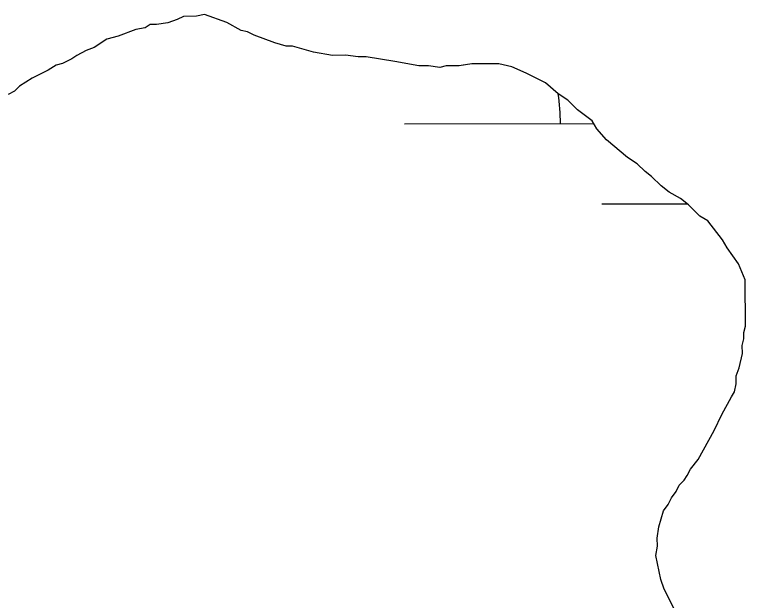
# Model space of a CAD drawing. Extents: x 3279314 to 3317160, y 734079 to 759431.
# Drawn here: x 3314429.5 to 3314570.1, y 742085.5 to 742198.1 of the extents above; entities that cross this region are included whole.
import ezdxf

# ---------------------------------------------------------------- set-up
doc = ezdxf.new("R2010")
doc.units = 0
for name, color, linetype in [('V-SITE-VEGE', 7, 'Continuous'), ('V-TOPO-SHOR', 7, 'Continuous'), ('V-WETL-SWMP', 7, 'Continuous')]:
    doc.layers.add(name, color=color, linetype=linetype)

msp = doc.modelspace()

# ---------------------------------------------------------------- linework, layer by layer
at = {"layer": 'V-SITE-VEGE'}
for p, q in [((3314462.01, 742197.81), (3314460.79, 742197.18)), ((3314464.47, 742197.83), (3314462.01, 742197.81)), ((3314466.01, 742198.14), (3314464.47, 742197.83)), ((3314470.33, 742196.64), (3314466.01, 742198.14)), ((3314455.56, 742196.23), (3314454.64, 742195.6)), ((3314456.79, 742196.23), (3314455.56, 742196.23)), ((3314458.95, 742196.56), (3314456.79, 742196.23)), ((3314460.79, 742197.18), (3314458.95, 742196.56)), ((3314473.11, 742195.11), (3314470.33, 742196.64)), ((3314452.8, 742195.28), (3314449.42, 742194.03)), ((3314454.64, 742195.6), (3314452.8, 742195.28)), ((3314474.34, 742194.81), (3314473.11, 742195.11)), ((3314475.58, 742194.21), (3314474.34, 742194.81)), ((3314447.27, 742193.4), (3314444.82, 742191.84)), ((3314449.42, 742194.03), (3314447.27, 742193.4)), ((3314479.59, 742192.7), (3314475.58, 742194.21)), ((3314444.82, 742191.84), (3314443.29, 742191.22)), ((3314481.75, 742192.09), (3314479.59, 742192.7)), ((3314482.98, 742192.11), (3314481.75, 742192.09)), ((3314486.99, 742190.9), (3314482.98, 742192.11)), ((3314443.29, 742191.22), (3314441.45, 742190.28)), ((3314490.68, 742190.31), (3314486.99, 742190.9)), ((3314440.53, 742189.66), (3314438.69, 742188.73)), ((3314441.45, 742190.28), (3314440.53, 742189.66)), ((3314493.14, 742190.33), (3314490.68, 742190.31)), ((3314495.61, 742190.04), (3314493.14, 742190.33)), ((3314497.15, 742190.05), (3314495.61, 742190.04)), ((3314502.69, 742189.16), (3314497.15, 742190.05)), ((3314507.31, 742188.27), (3314502.69, 742189.16)), ((3314437.46, 742188.41), (3314435.93, 742187.48)), ((3314438.69, 742188.73), (3314437.46, 742188.41)), ((3314509.16, 742188.28), (3314507.31, 742188.27)), ((3314511.31, 742187.99), (3314509.16, 742188.28)), ((3314512.54, 742188.31), (3314511.31, 742187.99)), ((3314515, 742188.32), (3314512.54, 742188.31)), ((3314517.46, 742188.65), (3314515, 742188.32)), ((3314522.7, 742188.68), (3314517.46, 742188.65)), ((3314525.16, 742188.08), (3314522.7, 742188.68)), ((3314527.94, 742186.87), (3314525.16, 742188.08)), ((3314435.93, 742187.48), (3314432.86, 742185.92)), ((3314531.64, 742185.05), (3314527.94, 742186.87)), ((3314432.86, 742185.92), (3314430.41, 742184.36)), ((3314534.12, 742182.91), (3314531.64, 742185.05)), ((3314430.41, 742184.36), (3314429.49, 742183.43)), ((3314535.98, 742181.7), (3314534.12, 742182.91)), ((3314537.83, 742179.86), (3314535.98, 742181.7)), ((3314540.62, 742177.73), (3314537.83, 742179.86)), ((3314541.55, 742176.19), (3314540.62, 742177.73)), ((3314543.41, 742174.05), (3314541.55, 742176.19)), ((3314547.44, 742170.7), (3314543.41, 742174.05)), ((3314549.29, 742169.48), (3314547.44, 742170.7)), ((3314550.84, 742167.95), (3314549.29, 742169.48)), ((3314552.08, 742167.03), (3314550.84, 742167.95)), ((3314553.94, 742165.2), (3314552.08, 742167.03)), ((3314555.48, 742163.98), (3314553.94, 742165.2)), ((3314557.64, 742162.77), (3314555.48, 742163.98)), ((3314559.19, 742161.54), (3314557.64, 742162.77)), ((3314561.36, 742159.4), (3314559.19, 742161.54)), ((3314562.9, 742158.49), (3314561.36, 742159.4)), ((3314565.7, 742154.82), (3314562.9, 742158.49)), ((3314566.64, 742153.29), (3314565.7, 742154.82)), ((3314568.81, 742150.22), (3314566.64, 742153.29)), ((3314570.06, 742147.15), (3314568.81, 742150.22)), ((3314570.12, 742138.23), (3314570.06, 742147.15)), ((3314569.82, 742137), (3314570.12, 742138.23)), ((3314569.83, 742135.77), (3314569.82, 742137)), ((3314569.53, 742134.53), (3314569.83, 742135.77)), ((3314569.54, 742132.99), (3314569.53, 742134.53)), ((3314568.94, 742130.22), (3314569.54, 742132.99)), ((3314568.34, 742128.68), (3314568.94, 742130.22)), ((3314568.35, 742127.14), (3314568.34, 742128.68)), ((3314568.05, 742125.6), (3314568.35, 742127.14)), ((3314565.62, 742121.28), (3314567.44, 742124.67)), ((3314567.44, 742124.67), (3314568.05, 742125.6)), ((3314564.1, 742118.19), (3314565.62, 742121.28)), ((3314561.06, 742112.63), (3314564.1, 742118.19)), ((3314559.53, 742110.77), (3314561.06, 742112.63)), ((3314558.93, 742109.54), (3314559.53, 742110.77)), ((3314558.32, 742108.61), (3314558.93, 742109.54)), ((3314556.8, 742106.45), (3314557.4, 742107.68)), ((3314557.4, 742107.68), (3314558.32, 742108.61)), ((3314555.88, 742105.21), (3314556.8, 742106.45)), ((3314555.27, 742103.97), (3314555.88, 742105.21)), ((3314554.36, 742102.74), (3314555.27, 742103.97)), ((3314553.46, 742099.65), (3314554.36, 742102.74)), ((3314553.17, 742097.5), (3314553.46, 742099.65)), ((3314553.18, 742095.96), (3314553.17, 742097.5)), ((3314552.88, 742094.11), (3314553.18, 742095.96)), ((3314553.83, 742089.5), (3314552.88, 742094.11)), ((3314554.46, 742087.66), (3314553.83, 742089.5)), ((3314556.65, 742083.36), (3314554.46, 742087.66))]:
    msp.add_line(p, q, dxfattribs=at)
at = {"layer": 'V-TOPO-SHOR'}
for p, q in [((3314462.01, 742197.81), (3314460.79, 742197.18)), ((3314464.47, 742197.83), (3314462.01, 742197.81)), ((3314466.01, 742198.14), (3314464.47, 742197.83)), ((3314470.33, 742196.64), (3314466.01, 742198.14)), ((3314455.56, 742196.23), (3314454.64, 742195.6)), ((3314456.79, 742196.23), (3314455.56, 742196.23)), ((3314458.95, 742196.56), (3314456.79, 742196.23)), ((3314460.79, 742197.18), (3314458.95, 742196.56)), ((3314473.11, 742195.11), (3314470.33, 742196.64)), ((3314452.8, 742195.28), (3314449.42, 742194.03)), ((3314454.64, 742195.6), (3314452.8, 742195.28)), ((3314474.34, 742194.81), (3314473.11, 742195.11)), ((3314475.58, 742194.21), (3314474.34, 742194.81)), ((3314447.27, 742193.4), (3314444.82, 742191.84)), ((3314449.42, 742194.03), (3314447.27, 742193.4)), ((3314479.59, 742192.7), (3314475.58, 742194.21)), ((3314444.82, 742191.84), (3314443.29, 742191.22)), ((3314481.75, 742192.09), (3314479.59, 742192.7)), ((3314482.98, 742192.11), (3314481.75, 742192.09)), ((3314486.99, 742190.9), (3314482.98, 742192.11)), ((3314443.29, 742191.22), (3314441.45, 742190.28)), ((3314490.68, 742190.31), (3314486.99, 742190.9)), ((3314440.53, 742189.66), (3314438.69, 742188.73)), ((3314441.45, 742190.28), (3314440.53, 742189.66)), ((3314493.14, 742190.33), (3314490.68, 742190.31)), ((3314495.61, 742190.04), (3314493.14, 742190.33)), ((3314497.15, 742190.05), (3314495.61, 742190.04)), ((3314502.69, 742189.16), (3314497.15, 742190.05)), ((3314507.31, 742188.27), (3314502.69, 742189.16)), ((3314437.46, 742188.41), (3314435.93, 742187.48)), ((3314438.69, 742188.73), (3314437.46, 742188.41)), ((3314509.16, 742188.28), (3314507.31, 742188.27)), ((3314511.31, 742187.99), (3314509.16, 742188.28)), ((3314512.54, 742188.31), (3314511.31, 742187.99)), ((3314515, 742188.32), (3314512.54, 742188.31)), ((3314517.46, 742188.65), (3314515, 742188.32)), ((3314522.7, 742188.68), (3314517.46, 742188.65)), ((3314525.16, 742188.08), (3314522.7, 742188.68)), ((3314527.94, 742186.87), (3314525.16, 742188.08)), ((3314435.93, 742187.48), (3314432.86, 742185.92)), ((3314531.64, 742185.05), (3314527.94, 742186.87)), ((3314432.86, 742185.92), (3314430.41, 742184.36)), ((3314534.12, 742182.91), (3314531.64, 742185.05)), ((3314430.41, 742184.36), (3314429.49, 742183.43)), ((3314535.98, 742181.7), (3314534.12, 742182.91)), ((3314537.83, 742179.86), (3314535.98, 742181.7)), ((3314540.62, 742177.73), (3314537.83, 742179.86)), ((3314541.55, 742176.19), (3314540.62, 742177.73)), ((3314543.41, 742174.05), (3314541.55, 742176.19)), ((3314547.44, 742170.7), (3314543.41, 742174.05)), ((3314549.29, 742169.48), (3314547.44, 742170.7)), ((3314550.84, 742167.95), (3314549.29, 742169.48)), ((3314552.08, 742167.03), (3314550.84, 742167.95)), ((3314553.94, 742165.2), (3314552.08, 742167.03)), ((3314555.48, 742163.98), (3314553.94, 742165.2)), ((3314557.64, 742162.77), (3314555.48, 742163.98)), ((3314559.19, 742161.54), (3314557.64, 742162.77)), ((3314561.36, 742159.4), (3314559.19, 742161.54)), ((3314562.9, 742158.49), (3314561.36, 742159.4)), ((3314565.7, 742154.82), (3314562.9, 742158.49)), ((3314566.64, 742153.29), (3314565.7, 742154.82)), ((3314568.81, 742150.22), (3314566.64, 742153.29)), ((3314570.06, 742147.15), (3314568.81, 742150.22)), ((3314570.12, 742138.23), (3314570.06, 742147.15)), ((3314569.82, 742137), (3314570.12, 742138.23)), ((3314569.83, 742135.77), (3314569.82, 742137)), ((3314569.53, 742134.53), (3314569.83, 742135.77)), ((3314569.54, 742132.99), (3314569.53, 742134.53)), ((3314568.94, 742130.22), (3314569.54, 742132.99)), ((3314568.34, 742128.68), (3314568.94, 742130.22)), ((3314568.35, 742127.14), (3314568.34, 742128.68)), ((3314568.05, 742125.6), (3314568.35, 742127.14)), ((3314565.62, 742121.28), (3314567.44, 742124.67)), ((3314567.44, 742124.67), (3314568.05, 742125.6)), ((3314564.1, 742118.19), (3314565.62, 742121.28)), ((3314561.06, 742112.63), (3314564.1, 742118.19)), ((3314559.53, 742110.77), (3314561.06, 742112.63)), ((3314558.93, 742109.54), (3314559.53, 742110.77)), ((3314558.32, 742108.61), (3314558.93, 742109.54)), ((3314556.8, 742106.45), (3314557.4, 742107.68)), ((3314557.4, 742107.68), (3314558.32, 742108.61)), ((3314555.88, 742105.21), (3314556.8, 742106.45)), ((3314555.27, 742103.97), (3314555.88, 742105.21)), ((3314554.36, 742102.74), (3314555.27, 742103.97)), ((3314553.46, 742099.65), (3314554.36, 742102.74)), ((3314553.17, 742097.5), (3314553.46, 742099.65)), ((3314553.18, 742095.96), (3314553.17, 742097.5)), ((3314552.88, 742094.11), (3314553.18, 742095.96)), ((3314553.83, 742089.5), (3314552.88, 742094.11)), ((3314554.46, 742087.66), (3314553.83, 742089.5)), ((3314556.65, 742083.36), (3314554.46, 742087.66))]:
    msp.add_line(p, q, dxfattribs=at)
at = {"layer": 'V-WETL-SWMP'}
for p, q in [((3314462.01, 742197.81), (3314460.79, 742197.18)), ((3314462.01, 742197.81), (3314460.79, 742197.18)), ((3314464.48, 742197.82), (3314462.01, 742197.81)), ((3314464.48, 742197.82), (3314462.01, 742197.81)), ((3314466.01, 742198.14), (3314464.48, 742197.82)), ((3314466.01, 742198.14), (3314464.48, 742197.82)), ((3314470.33, 742196.63), (3314466.01, 742198.14)), ((3314470.33, 742196.63), (3314466.01, 742198.14)), ((3314455.56, 742196.22), (3314454.64, 742195.6)), ((3314455.56, 742196.22), (3314454.64, 742195.6)), ((3314456.79, 742196.23), (3314455.56, 742196.22)), ((3314456.79, 742196.23), (3314455.56, 742196.22)), ((3314458.95, 742196.56), (3314456.79, 742196.23)), ((3314458.95, 742196.56), (3314456.79, 742196.23)), ((3314460.79, 742197.18), (3314458.95, 742196.56)), ((3314460.79, 742197.18), (3314458.95, 742196.56)), ((3314473.11, 742195.11), (3314470.33, 742196.63)), ((3314473.11, 742195.11), (3314470.33, 742196.63)), ((3314452.8, 742195.28), (3314449.42, 742194.03)), ((3314452.8, 742195.28), (3314449.42, 742194.03)), ((3314454.64, 742195.6), (3314452.8, 742195.28)), ((3314454.64, 742195.6), (3314452.8, 742195.28)), ((3314474.34, 742194.81), (3314473.11, 742195.11)), ((3314474.34, 742194.81), (3314473.11, 742195.11)), ((3314475.58, 742194.21), (3314474.34, 742194.81)), ((3314475.58, 742194.21), (3314474.34, 742194.81)), ((3314447.27, 742193.4), (3314444.82, 742191.84)), ((3314447.27, 742193.4), (3314444.82, 742191.84)), ((3314449.42, 742194.03), (3314447.27, 742193.4)), ((3314449.42, 742194.03), (3314447.27, 742193.4)), ((3314479.59, 742192.7), (3314475.58, 742194.21)), ((3314479.59, 742192.7), (3314475.58, 742194.21)), ((3314444.82, 742191.84), (3314443.29, 742191.22)), ((3314444.82, 742191.84), (3314443.29, 742191.22)), ((3314481.75, 742192.09), (3314479.59, 742192.7)), ((3314481.75, 742192.09), (3314479.59, 742192.7)), ((3314482.98, 742192.1), (3314481.75, 742192.09)), ((3314482.98, 742192.1), (3314481.75, 742192.09)), ((3314486.99, 742190.9), (3314482.98, 742192.1)), ((3314486.99, 742190.9), (3314482.98, 742192.1)), ((3314443.29, 742191.22), (3314441.45, 742190.28)), ((3314443.29, 742191.22), (3314441.45, 742190.28)), ((3314490.68, 742190.31), (3314486.99, 742190.9)), ((3314490.68, 742190.31), (3314486.99, 742190.9)), ((3314440.53, 742189.66), (3314438.69, 742188.72)), ((3314440.53, 742189.66), (3314438.69, 742188.72)), ((3314441.45, 742190.28), (3314440.53, 742189.66)), ((3314441.45, 742190.28), (3314440.53, 742189.66)), ((3314493.14, 742190.33), (3314490.68, 742190.31)), ((3314493.14, 742190.33), (3314490.68, 742190.31)), ((3314495.61, 742190.04), (3314493.14, 742190.33)), ((3314495.61, 742190.04), (3314493.14, 742190.33)), ((3314497.15, 742190.05), (3314495.61, 742190.04)), ((3314497.15, 742190.05), (3314495.61, 742190.04)), ((3314502.69, 742189.16), (3314497.15, 742190.05)), ((3314502.69, 742189.16), (3314497.15, 742190.05)), ((3314507.31, 742188.27), (3314502.69, 742189.16)), ((3314507.31, 742188.27), (3314502.69, 742189.16)), ((3314437.46, 742188.41), (3314435.93, 742187.48)), ((3314437.46, 742188.41), (3314435.93, 742187.48)), ((3314438.69, 742188.72), (3314437.46, 742188.41)), ((3314438.69, 742188.72), (3314437.46, 742188.41)), ((3314509.16, 742188.28), (3314507.31, 742188.27)), ((3314509.16, 742188.28), (3314507.31, 742188.27)), ((3314511.31, 742187.99), (3314509.16, 742188.28)), ((3314511.31, 742187.99), (3314509.16, 742188.28)), ((3314512.54, 742188.3), (3314511.31, 742187.99)), ((3314512.54, 742188.3), (3314511.31, 742187.99)), ((3314515.01, 742188.32), (3314512.54, 742188.3)), ((3314515.01, 742188.32), (3314512.54, 742188.3)), ((3314517.46, 742188.65), (3314515.01, 742188.32)), ((3314517.46, 742188.65), (3314515.01, 742188.32)), ((3314522.7, 742188.68), (3314517.46, 742188.65)), ((3314522.7, 742188.68), (3314517.46, 742188.65)), ((3314525.16, 742188.08), (3314522.7, 742188.68)), ((3314525.16, 742188.08), (3314522.7, 742188.68)), ((3314527.94, 742186.87), (3314525.16, 742188.08)), ((3314527.94, 742186.87), (3314525.16, 742188.08)), ((3314435.93, 742187.48), (3314432.86, 742185.92)), ((3314435.93, 742187.48), (3314432.86, 742185.92)), ((3314531.64, 742185.05), (3314527.94, 742186.87)), ((3314531.64, 742185.05), (3314527.94, 742186.87)), ((3314432.86, 742185.92), (3314430.41, 742184.36)), ((3314432.86, 742185.92), (3314430.41, 742184.36)), ((3314534.12, 742182.91), (3314531.64, 742185.05)), ((3314534.12, 742182.91), (3314531.64, 742185.05)), ((3314429.49, 742183.43), (3314428.27, 742182.81)), ((3314429.49, 742183.43), (3314428.27, 742182.81)), ((3314430.41, 742184.36), (3314429.49, 742183.43)), ((3314430.41, 742184.36), (3314429.49, 742183.43)), ((3314535.98, 742181.69), (3314534.12, 742182.91)), ((3314535.98, 742181.69), (3314534.12, 742182.91)), ((3314537.83, 742179.86), (3314535.98, 742181.69)), ((3314537.83, 742179.86), (3314535.98, 742181.69)), ((3314540.62, 742177.72), (3314537.83, 742179.86)), ((3314540.62, 742177.72), (3314537.83, 742179.86)), ((3314504.51, 742177.16), (3314540.95, 742177.18)), ((3314541.55, 742176.19), (3314540.62, 742177.72)), ((3314541.55, 742176.19), (3314540.62, 742177.72)), ((3314543.41, 742174.05), (3314541.55, 742176.19)), ((3314543.41, 742174.05), (3314541.55, 742176.19)), ((3314547.44, 742170.69), (3314543.41, 742174.05)), ((3314547.44, 742170.69), (3314543.41, 742174.05)), ((3314549.29, 742169.48), (3314547.44, 742170.69)), ((3314549.29, 742169.48), (3314547.44, 742170.69)), ((3314550.84, 742167.95), (3314549.29, 742169.48)), ((3314550.84, 742167.95), (3314549.29, 742169.48)), ((3314552.08, 742167.03), (3314550.84, 742167.95)), ((3314552.08, 742167.03), (3314550.84, 742167.95)), ((3314553.94, 742165.2), (3314552.08, 742167.03)), ((3314553.94, 742165.2), (3314552.08, 742167.03)), ((3314555.48, 742163.98), (3314553.94, 742165.2)), ((3314555.48, 742163.98), (3314553.94, 742165.2)), ((3314557.64, 742162.76), (3314555.48, 742163.98)), ((3314557.64, 742162.76), (3314555.48, 742163.98)), ((3314559.19, 742161.54), (3314557.64, 742162.76)), ((3314559.19, 742161.54), (3314557.64, 742162.76)), ((3314542.52, 742161.75), (3314558.92, 742161.76)), ((3314561.36, 742159.4), (3314559.19, 742161.54)), ((3314561.36, 742159.4), (3314559.19, 742161.54)), ((3314562.9, 742158.49), (3314561.36, 742159.4)), ((3314562.9, 742158.49), (3314561.36, 742159.4)), ((3314565.7, 742154.82), (3314562.9, 742158.49)), ((3314565.7, 742154.82), (3314562.9, 742158.49)), ((3314566.63, 742153.28), (3314565.7, 742154.82)), ((3314566.63, 742153.28), (3314565.7, 742154.82)), ((3314568.81, 742150.22), (3314566.63, 742153.28)), ((3314568.81, 742150.22), (3314566.63, 742153.28)), ((3314570.06, 742147.15), (3314568.81, 742150.22)), ((3314570.06, 742147.15), (3314568.81, 742150.22)), ((3314570.12, 742138.23), (3314570.06, 742147.15)), ((3314570.12, 742138.23), (3314570.06, 742147.15)), ((3314569.82, 742137), (3314570.12, 742138.23)), ((3314569.82, 742137), (3314570.12, 742138.23)), ((3314569.83, 742135.77), (3314569.82, 742137)), ((3314569.83, 742135.77), (3314569.82, 742137)), ((3314569.53, 742134.53), (3314569.83, 742135.77)), ((3314569.53, 742134.53), (3314569.83, 742135.77)), ((3314569.54, 742132.99), (3314569.53, 742134.53)), ((3314569.54, 742132.99), (3314569.53, 742134.53)), ((3314568.94, 742130.22), (3314569.54, 742132.99)), ((3314568.94, 742130.22), (3314569.54, 742132.99)), ((3314568.34, 742128.68), (3314568.94, 742130.22)), ((3314568.34, 742128.68), (3314568.94, 742130.22)), ((3314568.35, 742127.14), (3314568.34, 742128.68)), ((3314568.35, 742127.14), (3314568.34, 742128.68)), ((3314568.05, 742125.6), (3314568.35, 742127.14)), ((3314568.05, 742125.6), (3314568.35, 742127.14)), ((3314565.62, 742121.27), (3314567.44, 742124.67)), ((3314565.62, 742121.27), (3314567.44, 742124.67)), ((3314567.44, 742124.67), (3314568.05, 742125.6)), ((3314567.44, 742124.67), (3314568.05, 742125.6)), ((3314564.1, 742118.19), (3314565.62, 742121.27)), ((3314564.1, 742118.19), (3314565.62, 742121.27)), ((3314561.06, 742112.63), (3314564.1, 742118.19)), ((3314561.06, 742112.63), (3314564.1, 742118.19)), ((3314559.54, 742110.77), (3314561.06, 742112.63)), ((3314559.54, 742110.77), (3314561.06, 742112.63)), ((3314558.93, 742109.54), (3314559.54, 742110.77)), ((3314558.93, 742109.54), (3314559.54, 742110.77)), ((3314558.32, 742108.61), (3314558.93, 742109.54)), ((3314558.32, 742108.61), (3314558.93, 742109.54)), ((3314556.8, 742106.44), (3314557.4, 742107.68)), ((3314556.8, 742106.44), (3314557.4, 742107.68)), ((3314557.4, 742107.68), (3314558.32, 742108.61)), ((3314557.4, 742107.68), (3314558.32, 742108.61)), ((3314555.88, 742105.21), (3314556.8, 742106.44)), ((3314555.88, 742105.21), (3314556.8, 742106.44)), ((3314555.28, 742103.97), (3314555.88, 742105.21)), ((3314555.28, 742103.97), (3314555.88, 742105.21)), ((3314554.36, 742102.73), (3314555.28, 742103.97)), ((3314554.36, 742102.73), (3314555.28, 742103.97)), ((3314553.46, 742099.65), (3314554.36, 742102.73)), ((3314553.46, 742099.65), (3314554.36, 742102.73)), ((3314553.17, 742097.5), (3314553.46, 742099.65)), ((3314553.17, 742097.5), (3314553.46, 742099.65)), ((3314553.18, 742095.96), (3314553.17, 742097.5)), ((3314553.18, 742095.96), (3314553.17, 742097.5)), ((3314552.88, 742094.11), (3314553.18, 742095.96)), ((3314552.88, 742094.11), (3314553.18, 742095.96)), ((3314553.83, 742089.5), (3314552.88, 742094.11)), ((3314553.83, 742089.5), (3314552.88, 742094.11)), ((3314554.46, 742087.66), (3314553.83, 742089.5)), ((3314554.46, 742087.66), (3314553.83, 742089.5)), ((3314556.65, 742083.36), (3314554.46, 742087.66)), ((3314556.65, 742083.36), (3314554.46, 742087.66))]:
    msp.add_line(p, q, dxfattribs=at)
msp.add_arc((3314499.27, 742177.63), 35.25, 359.2573, 8.6253, dxfattribs=at)

doc.saveas('drawing.dxf')
